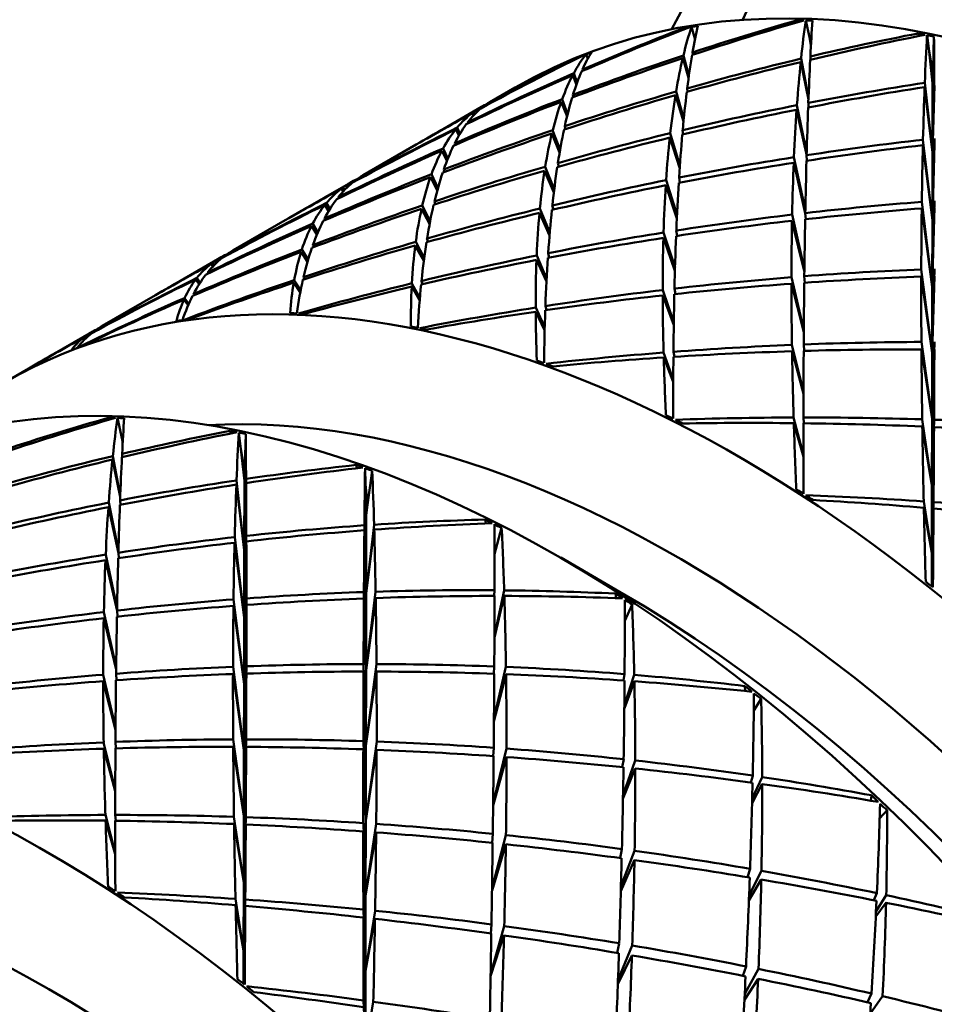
# Model space of a CAD drawing. Header units: inches. Extents: x 0.1 to 33.9, y 0.6 to 21.4.
# Tile 272 of 285: x 29.043 to 29.18, y 16.331 to 16.479. Entities that reach past the tile are written whole.
import ezdxf

# ---------------------------------------------------------------- set-up
doc = ezdxf.new("R2010")
doc.units = ezdxf.units.IN
doc.header["$MEASUREMENT"] = 0
doc.layers.add('Visible (ANSI)', color=7, linetype='Continuous', lineweight=50)

msp = doc.modelspace()

# ---------------------------------------------------------------- linework, layer by layer
at = {"layer": 'Visible (ANSI)'}
for p, q in [((29.15961, 16.47852), (29.15948, 16.47879)), ((29.16126, 16.47622), (29.16073, 16.47875)), ((29.14249, 16.47744), (29.1424, 16.47761)), ((29.14408, 16.47602), (29.14356, 16.47779)), ((29.17777, 16.47642), (29.17762, 16.47681)), ((29.16126, 16.47622), (29.16152, 16.47527)), ((29.1615, 16.475), (29.16126, 16.47622)), ((29.17924, 16.47406), (29.17894, 16.47653)), ((29.17984, 16.47155), (29.17998, 16.47633)), ((29.14374, 16.47361), (29.1437, 16.47395)), ((29.17924, 16.47406), (29.17982, 16.47089)), ((29.17978, 16.46931), (29.17924, 16.47406)), ((29.1267, 16.4732), (29.12665, 16.47326)), ((29.12797, 16.47299), (29.12771, 16.47367)), ((29.14311, 16.47013), (29.14224, 16.47311)), ((29.14234, 16.47349), (29.14316, 16.47047)), ((29.16113, 16.46688), (29.15996, 16.4725)), ((29.16001, 16.47301), (29.16114, 16.46717)), ((29.16144, 16.47286), (29.16141, 16.47334)), ((29.12586, 16.47081), (29.12636, 16.46938)), ((29.12721, 16.47118), (29.12717, 16.47138)), ((29.17982, 16.47089), (29.1795, 16.47174)), ((29.17954, 16.47161), (29.17978, 16.46931)), ((29.17982, 16.47089), (29.17954, 16.47161)), ((29.17978, 16.46963), (29.17954, 16.47161)), ((29.17984, 16.47155), (29.17978, 16.46931)), ((29.17978, 16.46963), (29.17982, 16.47089)), ((29.17978, 16.46931), (29.17982, 16.47089)), ((29.17982, 16.47089), (29.17984, 16.47155)), ((29.17982, 16.47088), (29.17982, 16.47089)), ((29.12626, 16.46909), (29.12571, 16.47054)), ((29.1786, 16.46937), (29.17976, 16.45891)), ((29.17976, 16.45891), (29.18003, 16.46958)), ((29.17978, 16.46931), (29.17976, 16.45891)), ((29.17978, 16.46963), (29.17978, 16.46931)), ((29.11326, 16.46648), (29.11706, 16.46868)), ((29.14124, 16.46807), (29.1424, 16.46399)), ((29.14297, 16.46805), (29.1429, 16.46854)), ((29.17976, 16.45891), (29.17858, 16.46874)), ((29.18004, 16.46896), (29.17976, 16.45891)), ((29.12486, 16.46433), (29.12399, 16.46654)), ((29.12413, 16.46694), (29.12495, 16.46471)), ((29.12582, 16.46724), (29.12575, 16.46756)), ((29.14235, 16.46357), (29.14115, 16.46753)), ((29.16115, 16.46569), (29.16111, 16.46636)), ((29.10383, 16.46103), (29.11201, 16.46576)), ((29.1108, 16.46447), (29.11063, 16.46484)), ((29.11083, 16.46499), (29.11097, 16.46466)), ((29.11209, 16.46563), (29.11208, 16.46568)), ((29.16086, 16.45843), (29.15935, 16.46534)), ((29.1594, 16.46602), (29.16086, 16.45878)), ((29.10995, 16.46328), (29.10991, 16.46342)), ((29.10861, 16.46145), (29.10815, 16.4624)), ((29.10836, 16.46265), (29.10877, 16.46173)), ((29.1227, 16.46226), (29.12382, 16.45934)), ((29.12462, 16.46243), (29.12452, 16.46287)), ((29.14233, 16.46164), (29.14223, 16.46227)), ((29.12374, 16.4589), (29.12258, 16.46175)), ((29.14178, 16.4565), (29.14029, 16.46115)), ((29.14037, 16.46182), (29.14181, 16.45697)), ((29.17833, 16.46084), (29.17975, 16.44875)), ((29.17975, 16.44875), (29.18007, 16.46103)), ((29.09423, 16.45549), (29.1022, 16.4601)), ((29.10681, 16.45765), (29.10605, 16.45918)), ((29.10624, 16.45954), (29.10695, 16.45801)), ((29.10806, 16.46006), (29.10799, 16.4603)), ((29.17975, 16.44875), (29.17831, 16.46002)), ((29.18007, 16.46022), (29.17975, 16.44875)), ((29.15895, 16.45821), (29.16066, 16.45015)), ((29.1609, 16.45769), (29.16085, 16.45851)), ((29.17976, 16.45891), (29.17975, 16.44875)), ((29.10644, 16.456), (29.10633, 16.45635)), ((29.12288, 16.45291), (29.12149, 16.45618)), ((29.12293, 16.45339), (29.12158, 16.45678)), ((29.12362, 16.45679), (29.12349, 16.45733)), ((29.16065, 16.4498), (29.15891, 16.45739)), ((29.09292, 16.45455), (29.0929, 16.4546)), ((29.10536, 16.4532), (29.10433, 16.45519)), ((29.10547, 16.45361), (29.10449, 16.45564)), ((29.14138, 16.44949), (29.13974, 16.45476)), ((29.14181, 16.4544), (29.14169, 16.45515)), ((29.08452, 16.44989), (29.09237, 16.45442)), ((29.09122, 16.45305), (29.09096, 16.45348)), ((29.09123, 16.45368), (29.09145, 16.4533)), ((29.14135, 16.44901), (29.13969, 16.45399)), ((29.09055, 16.45205), (29.09049, 16.4522)), ((29.10494, 16.45157), (29.10509, 16.45114)), ((29.17973, 16.43876), (29.18008, 16.45164)), ((29.08905, 16.45013), (29.08849, 16.45105)), ((29.08924, 16.45044), (29.08872, 16.45133)), ((29.103, 16.45045), (29.10421, 16.44819)), ((29.1043, 16.44862), (29.10311, 16.45095)), ((29.12227, 16.44692), (29.12078, 16.45051)), ((29.12265, 16.45097), (29.12281, 16.45034)), ((29.17973, 16.43876), (29.17814, 16.45052)), ((29.17816, 16.45149), (29.17973, 16.43876)), ((29.18008, 16.45066), (29.17973, 16.43876)), ((29.07472, 16.44423), (29.08253, 16.44874)), ((29.08841, 16.449), (29.08851, 16.44876)), ((29.12072, 16.44985), (29.12223, 16.44644)), ((29.16051, 16.44096), (29.15865, 16.44867)), ((29.16052, 16.4413), (29.15867, 16.44959)), ((29.16071, 16.4489), (29.16065, 16.44982)), ((29.17975, 16.44875), (29.17973, 16.43876)), ((29.08647, 16.44788), (29.08728, 16.4466)), ((29.08743, 16.44694), (29.08665, 16.44823)), ((29.14127, 16.4472), (29.14141, 16.4464)), ((29.10382, 16.44598), (29.10399, 16.44551)), ((29.13933, 16.44608), (29.14106, 16.44116)), ((29.14108, 16.44163), (29.13936, 16.4469)), ((29.08597, 16.44286), (29.08503, 16.44436)), ((29.08667, 16.445), (29.0868, 16.4447)), ((29.10207, 16.44497), (29.10334, 16.44268)), ((29.1034, 16.44309), (29.10214, 16.44549)), ((29.06489, 16.43855), (29.07274, 16.44308)), ((29.07332, 16.4433), (29.07335, 16.44325)), ((29.08491, 16.44398), (29.08587, 16.44252)), ((29.12027, 16.44278), (29.12177, 16.43954)), ((29.1218, 16.43999), (29.1203, 16.44345)), ((29.12203, 16.44379), (29.1222, 16.44315)), ((29.07139, 16.44218), (29.07166, 16.4418)), ((29.07188, 16.44203), (29.07164, 16.44237)), ((29.17971, 16.42884), (29.17808, 16.44136)), ((29.17971, 16.42884), (29.18007, 16.44144)), ((29.06907, 16.43984), (29.06961, 16.43914)), ((29.06976, 16.43939), (29.06926, 16.44008)), ((29.07083, 16.44085), (29.0709, 16.44073)), ((29.08485, 16.43825), (29.08389, 16.43975)), ((29.08527, 16.44021), (29.08542, 16.4399)), ((29.16043, 16.43224), (29.15857, 16.44018)), ((29.1605, 16.44033), (29.16058, 16.43936)), ((29.17971, 16.42884), (29.17807, 16.44028)), ((29.17971, 16.42884), (29.18007, 16.44035)), ((29.08382, 16.43937), (29.08479, 16.43795)), ((29.10153, 16.43877), (29.10272, 16.43673)), ((29.10275, 16.43708), (29.10156, 16.43926)), ((29.10299, 16.43961), (29.10316, 16.43915)), ((29.14089, 16.4334), (29.13923, 16.43826)), ((29.14099, 16.43847), (29.14113, 16.43766)), ((29.15857, 16.43922), (29.16043, 16.43192)), ((29.17973, 16.43876), (29.17971, 16.42884)), ((29.05505, 16.43287), (29.06302, 16.43748)), ((29.06729, 16.43681), (29.06795, 16.43597)), ((29.06805, 16.4362), (29.06741, 16.43706)), ((29.06874, 16.43764), (29.06884, 16.43747)), ((29.13923, 16.43745), (29.14089, 16.43298)), ((29.1215, 16.43263), (29.12015, 16.43562)), ((29.12161, 16.43585), (29.12178, 16.43524)), ((29.12015, 16.43501), (29.12149, 16.43225)), ((29.04525, 16.42721), (29.05343, 16.43194)), ((29.0522, 16.4311), (29.05242, 16.43087)), ((29.05258, 16.43102), (29.05238, 16.43124)), ((29.05366, 16.43194), (29.05368, 16.43191)), ((29.16038, 16.42297), (29.15864, 16.43002)), ((29.16041, 16.43009), (29.16049, 16.42913)), ((29.17969, 16.41893), (29.1781, 16.43047)), ((29.1781, 16.42935), (29.17969, 16.41893)), ((29.18004, 16.43047), (29.17969, 16.41893)), ((29.17969, 16.41893), (29.18004, 16.42935)), ((29.14081, 16.42482), (29.13936, 16.42887)), ((29.13939, 16.42814), (29.14081, 16.42447)), ((29.14084, 16.42898), (29.14098, 16.42824)), ((29.15866, 16.42907), (29.16038, 16.42268)), ((29.17969, 16.41893), (29.17971, 16.42884)), ((29.04019, 16.42429), (29.04399, 16.42649)), ((29.05622, 16.41883), (29.05609, 16.4191)), ((29.05787, 16.41653), (29.05734, 16.41906)), ((29.16038, 16.41344), (29.1589, 16.41912)), ((29.16038, 16.41912), (29.16045, 16.41826)), ((29.15892, 16.41828), (29.16038, 16.41321)), ((29.17967, 16.40893), (29.17822, 16.41884)), ((29.17823, 16.41777), (29.17967, 16.40893)), ((29.17967, 16.40893), (29.17969, 16.41893)), ((29.17999, 16.41878), (29.17967, 16.40893)), ((29.17967, 16.40893), (29.17999, 16.41769)), ((29.05787, 16.41653), (29.05813, 16.41558)), ((29.05811, 16.41531), (29.05787, 16.41653)), ((29.07438, 16.41673), (29.07424, 16.41712)), ((29.07585, 16.41437), (29.07555, 16.41684)), ((29.07645, 16.41186), (29.0766, 16.41664)), ((29.05663, 16.41332), (29.05775, 16.40748)), ((29.05805, 16.41317), (29.05803, 16.41365)), ((29.07585, 16.41437), (29.07643, 16.4112)), ((29.0764, 16.40962), (29.07585, 16.41437)), ((29.05774, 16.40719), (29.05657, 16.41281)), ((29.07643, 16.4112), (29.07612, 16.41205)), ((29.07615, 16.41192), (29.0764, 16.40962)), ((29.07643, 16.4112), (29.07615, 16.41192)), ((29.0764, 16.40994), (29.07615, 16.41192)), ((29.07645, 16.41186), (29.0764, 16.40962)), ((29.07643, 16.4112), (29.07645, 16.41186)), ((29.0933, 16.4115), (29.09316, 16.41199)), ((29.0764, 16.40994), (29.07643, 16.4112)), ((29.0764, 16.40962), (29.07643, 16.4112)), ((29.07644, 16.41119), (29.07643, 16.4112)), ((29.09458, 16.40911), (29.09452, 16.41149)), ((29.09487, 16.40602), (29.0956, 16.41112)), ((29.07638, 16.39922), (29.07519, 16.40905)), ((29.07522, 16.40968), (29.07638, 16.39922)), ((29.07638, 16.39922), (29.07665, 16.40989)), ((29.0764, 16.40962), (29.07638, 16.39922)), ((29.07665, 16.40927), (29.07638, 16.39922)), ((29.0764, 16.40994), (29.0764, 16.40962)), ((29.09458, 16.40911), (29.09487, 16.40602)), ((29.0947, 16.40447), (29.09458, 16.40911)), ((29.17965, 16.39878), (29.17967, 16.40893)), ((29.05601, 16.40633), (29.05747, 16.39909)), ((29.05776, 16.406), (29.05772, 16.40667)), ((29.09487, 16.40602), (29.09464, 16.40682)), ((29.09465, 16.40675), (29.0947, 16.40447)), ((29.09487, 16.40602), (29.09465, 16.40675)), ((29.09471, 16.40484), (29.09465, 16.40675)), ((29.09496, 16.40664), (29.0947, 16.40447)), ((29.0947, 16.40447), (29.09487, 16.40602)), ((29.09471, 16.40484), (29.09487, 16.40602)), ((29.09487, 16.40602), (29.09496, 16.40664)), ((29.09488, 16.40598), (29.09487, 16.40602)), ((29.17965, 16.39878), (29.17844, 16.40652)), ((29.17992, 16.40642), (29.17965, 16.39878)), ((29.05747, 16.39874), (29.05596, 16.40565)), ((29.0947, 16.40447), (29.09469, 16.39268)), ((29.09471, 16.40484), (29.0947, 16.40447)), ((29.17846, 16.40558), (29.17965, 16.39878)), ((29.17965, 16.39878), (29.17991, 16.40546)), ((29.09443, 16.40292), (29.09469, 16.39268)), ((29.09469, 16.39268), (29.09588, 16.40302)), ((29.11268, 16.40321), (29.11256, 16.4038)), ((29.07636, 16.38906), (29.07668, 16.40134)), ((29.09469, 16.39268), (29.09442, 16.40218)), ((29.0959, 16.40229), (29.09469, 16.39268)), ((29.11396, 16.3986), (29.11504, 16.40255)), ((29.07636, 16.38906), (29.07493, 16.40033)), ((29.07495, 16.40115), (29.07636, 16.38906)), ((29.07668, 16.40053), (29.07636, 16.38906)), ((29.05556, 16.39852), (29.05727, 16.39046)), ((29.05752, 16.398), (29.05747, 16.39881)), ((29.07638, 16.39922), (29.07636, 16.38906)), ((29.17965, 16.39378), (29.17965, 16.39878)), ((29.05727, 16.39011), (29.05553, 16.3977)), ((29.13275, 16.39296), (29.12391, 16.39807)), ((29.09435, 16.3929), (29.09467, 16.38116)), ((29.09467, 16.38116), (29.09611, 16.39296)), ((29.09469, 16.39268), (29.09467, 16.38116)), ((29.11396, 16.39317), (29.1139, 16.39232)), ((29.11395, 16.38637), (29.11542, 16.39316)), ((29.13222, 16.392), (29.13214, 16.39267)), ((29.07477, 16.3918), (29.07634, 16.37907)), ((29.07634, 16.37907), (29.0767, 16.39195)), ((29.0767, 16.39097), (29.07634, 16.37907)), ((29.09467, 16.38116), (29.09435, 16.39195)), ((29.09612, 16.39201), (29.09467, 16.38116)), ((29.11544, 16.39232), (29.11395, 16.38607)), ((29.13353, 16.38856), (29.13462, 16.39106)), ((29.05713, 16.38161), (29.05528, 16.3899)), ((29.05733, 16.38921), (29.05726, 16.39013)), ((29.07634, 16.37907), (29.07476, 16.39083)), ((29.05713, 16.38127), (29.05526, 16.38897)), ((29.07636, 16.38906), (29.07634, 16.37907)), ((29.0943, 16.38209), (29.09465, 16.36983)), ((29.09465, 16.36983), (29.09624, 16.38209)), ((29.05712, 16.38064), (29.05719, 16.37967)), ((29.07632, 16.36915), (29.07469, 16.38167)), ((29.07632, 16.36915), (29.07469, 16.38059)), ((29.07632, 16.36915), (29.07669, 16.38175)), ((29.07632, 16.36915), (29.07669, 16.38066)), ((29.09465, 16.36983), (29.0943, 16.38097)), ((29.09467, 16.38116), (29.09465, 16.36983)), ((29.09624, 16.38097), (29.09465, 16.36983)), ((29.11393, 16.38173), (29.11385, 16.38064)), ((29.11388, 16.37382), (29.11568, 16.38166)), ((29.1157, 16.38058), (29.11388, 16.37347)), ((29.13351, 16.38058), (29.13334, 16.37963)), ((29.05704, 16.37255), (29.05518, 16.38049)), ((29.05518, 16.37953), (29.05704, 16.37223)), ((29.07634, 16.37907), (29.07632, 16.36915)), ((29.13347, 16.37598), (29.13496, 16.38046)), ((29.13498, 16.37952), (29.13347, 16.37545)), ((29.1516, 16.37805), (29.15158, 16.37879)), ((29.15292, 16.37514), (29.15402, 16.37685)), ((29.057, 16.36328), (29.05525, 16.37033)), ((29.05703, 16.3704), (29.0571, 16.36944)), ((29.0763, 16.35924), (29.07471, 16.37078)), ((29.07666, 16.37078), (29.0763, 16.35924)), ((29.09463, 16.35858), (29.09427, 16.37051)), ((29.09463, 16.35858), (29.09627, 16.37045)), ((29.05527, 16.36938), (29.057, 16.36299)), ((29.07472, 16.36966), (29.0763, 16.35924)), ((29.0763, 16.35924), (29.07665, 16.36966)), ((29.0763, 16.35924), (29.07632, 16.36915)), ((29.09463, 16.35858), (29.09427, 16.36929)), ((29.09465, 16.36983), (29.09463, 16.35858)), ((29.09463, 16.35858), (29.09626, 16.36922)), ((29.11385, 16.36952), (29.11375, 16.36827)), ((29.11376, 16.3612), (29.11577, 16.36939)), ((29.11577, 16.36813), (29.11376, 16.36083)), ((29.13337, 16.3678), (29.13315, 16.36661)), ((29.13328, 16.36246), (29.13511, 16.36761)), ((29.13511, 16.36641), (29.13326, 16.36183)), ((29.15276, 16.36533), (29.15246, 16.36432)), ((29.15268, 16.36189), (29.15419, 16.36512)), ((29.15419, 16.36408), (29.15266, 16.36121)), ((29.17051, 16.36157), (29.17058, 16.36237)), ((29.17183, 16.35894), (29.17294, 16.36013)), ((29.05699, 16.35375), (29.05551, 16.35943)), ((29.05554, 16.35859), (29.05699, 16.35352)), ((29.05699, 16.35943), (29.05706, 16.35857)), ((29.07629, 16.34924), (29.07483, 16.35915)), ((29.07629, 16.34924), (29.0763, 16.35924)), ((29.07661, 16.35909), (29.07629, 16.34924)), ((29.09461, 16.34734), (29.09463, 16.35858)), ((29.07485, 16.35808), (29.07629, 16.34924)), ((29.07629, 16.34924), (29.0766, 16.358)), ((29.09461, 16.34734), (29.09426, 16.35821)), ((29.09426, 16.35696), (29.09461, 16.34734)), ((29.0962, 16.35808), (29.09461, 16.34734)), ((29.09461, 16.34734), (29.09618, 16.35682)), ((29.1136, 16.35525), (29.11371, 16.3566)), ((29.1136, 16.34848), (29.11569, 16.3564)), ((29.11359, 16.3481), (29.11567, 16.35503)), ((29.1331, 16.35431), (29.13283, 16.35296)), ((29.13296, 16.34871), (29.13501, 16.35405)), ((29.13498, 16.35267), (29.13294, 16.34801)), ((29.15236, 16.35134), (29.15196, 16.35008)), ((29.15221, 16.34739), (29.15407, 16.35104)), ((29.15404, 16.34973), (29.15218, 16.34656)), ((29.07627, 16.33909), (29.07629, 16.34924)), ((29.07627, 16.33909), (29.07506, 16.34683)), ((29.07653, 16.34673), (29.07627, 16.33909)), ((29.09459, 16.336), (29.09461, 16.34734)), ((29.1714, 16.34768), (29.17094, 16.34663)), ((29.17128, 16.34499), (29.17281, 16.34739)), ((29.07508, 16.34589), (29.07627, 16.33909)), ((29.07627, 16.33909), (29.07652, 16.34577)), ((29.09459, 16.336), (29.09427, 16.34522)), ((29.17278, 16.34626), (29.17124, 16.34418)), ((29.09427, 16.34403), (29.09459, 16.336)), ((29.09603, 16.34505), (29.09459, 16.336)), ((29.09459, 16.336), (29.09601, 16.34384)), ((29.11339, 16.34164), (29.11351, 16.343)), ((29.11543, 16.34274), (29.11339, 16.3356)), ((29.11338, 16.33524), (29.11539, 16.34136)), ((29.13239, 16.33872), (29.1327, 16.34015)), ((29.13252, 16.33472), (29.13465, 16.33983)), ((29.07626, 16.33409), (29.07627, 16.33909)), ((29.13249, 16.334), (29.1346, 16.33834)), ((29.15176, 16.33669), (29.15127, 16.33527)), ((29.15156, 16.33259), (29.15363, 16.33631)), ((29.09458, 16.32448), (29.09459, 16.336)), ((29.15356, 16.33482), (29.15151, 16.33167)), ((29.1706, 16.3326), (29.16999, 16.33131)), ((29.17041, 16.32955), (29.17227, 16.33221)), ((29.09458, 16.32448), (29.0943, 16.33159)), ((29.09576, 16.33139), (29.09458, 16.32448))]:
    msp.add_line(p, q, dxfattribs=at)
for centre, major_axis, ratio, start_param, end_param in [((28.95521, 16.67158), (-0.18701, 0.32391), 0.57735, 3.839162, 8.610227), ((28.95521, 16.67158), (-0.18209, 0.31538), 0.57735, 3.814203, 8.63604), ((28.96565, 16.67761), (-0.1378, 0.23867), 0.57735, 3.470264, 8.081016), ((28.96565, 16.67761), (0.14272, -0.24719), 0.57735, 0.381036, 0.949586), ((29.2273, 16.27774), (-0.11024, 0.19093), 0.57735, 3.141593, 6.283185), ((29.20328, 16.26387), (0.28885, 0.10925), 0.704678, 1.454135, 1.511193), ((29.17445, 16.24723), (0.26632, 0.15508), 0.715389, 1.227976, 1.282855), ((29.2164, 16.27145), (-0.09373, 0.20015), 0.579893, 5.988383, 5.995307), ((29.20328, 16.26387), (0.03396, -0.23466), 0.123938, 3.537638, 3.594696), ((29.2164, 16.27145), (0.09582, -0.19899), 0.607292, 2.833561, 2.840486), ((29.17445, 16.24723), (-0.00964, 0.24896), 0.04117, 0.375215, 0.430094), ((29.20328, 16.26387), (0.27539, 0.13851), 0.714069, 1.432479, 1.489537), ((29.17445, 16.24723), (0.2485, 0.18278), 0.710464, 1.203795, 1.258674), ((29.20328, 16.26387), (0.05124, -0.22464), 0.171042, 3.415267, 3.472325), ((29.2164, 16.27145), (-0.09387, 0.20008), 0.572774, 6.113025, 6.119949), ((29.2164, 16.27145), (0.09489, -0.1995), 0.600832, 2.961635, 2.96856), ((29.17445, 16.24723), (-0.02478, 0.24004), 0.094734, 0.270226, 0.325106), ((29.17445, 16.24723), (0.28161, 0.12583), 0.711093, 1.252386, 1.307265), ((29.2164, 16.27145), (-0.09385, 0.20008), 0.587017, 5.862963, 5.869888), ((29.20328, 16.26387), (0.29889, 0.08134), 0.687202, 1.467062, 1.52412), ((29.20328, 16.26387), (0.01811, -0.24397), 0.071884, 3.648527, 3.705585), ((29.2164, 16.27145), (0.09702, -0.19834), 0.613302, 2.704554, 2.711478), ((29.17445, 16.24723), (0.00445, 0.25714), 0.013437, 5.757186, 5.812065), ((29.17445, 16.24723), (-0.04123, 0.23043), 0.145057, 0.154535, 0.209414), ((29.2164, 16.27145), (-0.09423, 0.19986), 0.594035, 6.230378, 6.237302), ((29.20328, 16.26387), (0.25888, 0.16733), 0.714387, 1.407348, 1.464406), ((29.17445, 16.24723), (0.22946, 0.20735), 0.696863, 1.186, 1.240879), ((29.20328, 16.26387), (0.28885, 0.10925), 0.704678, 1.515939, 1.573093), ((29.17445, 16.24723), (0.26632, 0.15508), 0.715389, 1.287601, 1.345687), ((29.20328, 16.26387), (0.07003, -0.2139), 0.209397, 3.280858, 3.337916), ((29.2164, 16.27145), (-0.09426, 0.19988), 0.565767, 6.23696, 6.243884), ((29.20328, 16.26387), (0.05124, -0.22464), 0.171042, 3.47707, 3.534224), ((29.20328, 16.26387), (0.29889, 0.08134), 0.687202, 1.528866, 1.58602), ((29.17445, 16.24723), (-0.02478, 0.24004), 0.094734, 0.329851, 0.387937), ((29.17445, 16.24723), (0.28161, 0.12583), 0.711093, 1.312011, 1.370097), ((29.20328, 16.26387), (0.03396, -0.23466), 0.123938, 3.599442, 3.656596), ((29.17445, 16.24723), (-0.00964, 0.24896), 0.04117, 0.43484, 0.492926), ((29.17445, 16.24723), (0.2485, 0.18278), 0.710464, 1.26342, 1.321506), ((29.17445, 16.24723), (-0.04123, 0.23043), 0.145057, 0.21416, 0.272246), ((29.20328, 16.26387), (0.27539, 0.13851), 0.714069, 1.494282, 1.551436), ((29.20328, 16.26387), (0.07003, -0.2139), 0.209397, 3.342662, 3.399816), ((29.17445, 16.24723), (0.2936, 0.09697), 0.698052, 1.330404, 1.38849), ((29.17445, 16.24723), (0.28161, 0.12583), 0.711093, 1.375775, 1.432929), ((29.17445, 16.24723), (-0.02478, 0.24004), 0.094734, 0.393615, 0.450769), ((29.20328, 16.26387), (0.30578, 0.05589), 0.663148, 1.530448, 1.587602), ((29.20328, 16.26387), (0.01811, -0.24397), 0.071884, 3.710331, 3.767485), ((29.20328, 16.26387), (0.28885, 0.10925), 0.704678, 1.57877, 1.635373), ((29.17445, 16.24723), (0.26632, 0.15508), 0.715389, 1.351365, 1.408519), ((29.17445, 16.24723), (-0.05916, 0.2201), 0.188906, 0.050414, 0.08183), ((29.20328, 16.26387), (0.07003, -0.2139), 0.209397, 3.405494, 3.462096), ((29.20328, 16.26387), (0.29889, 0.08134), 0.687202, 1.591698, 1.6483), ((29.17445, 16.24723), (-0.04123, 0.23043), 0.145057, 0.277924, 0.335078), ((29.20328, 16.26387), (0.05124, -0.22464), 0.171042, 3.539902, 3.596504), ((29.20328, 16.26387), (0.25888, 0.16733), 0.714387, 1.469151, 1.500567), ((29.17445, 16.24723), (0.22946, 0.20735), 0.696863, 1.245625, 1.275362), ((29.20328, 16.26387), (0.09013, -0.20247), 0.234646, 3.19768, 3.254834), ((29.17445, 16.24723), (-0.05916, 0.2201), 0.188906, 0.086575, 0.144661), ((29.20328, 16.26387), (0.09013, -0.20247), 0.234646, 3.151301, 3.192934), ((29.20328, 16.26387), (0.30578, 0.05589), 0.663148, 1.59328, 1.649882), ((29.17445, 16.24723), (0.2936, 0.09697), 0.698052, 1.394168, 1.451322), ((29.20328, 16.26387), (0.03396, -0.23466), 0.123938, 3.662274, 3.718876), ((29.17445, 16.24723), (-0.00964, 0.24896), 0.04117, 0.498604, 0.555758), ((29.20328, 16.26387), (0.27539, 0.13851), 0.714069, 1.557114, 1.613716), ((29.17445, 16.24723), (0.2485, 0.18278), 0.710464, 1.327184, 1.384337), ((29.20328, 16.26387), (0.09013, -0.20247), 0.234646, 3.260512, 3.317114), ((29.17445, 16.24723), (0.28161, 0.12583), 0.711093, 1.439158, 1.495761), ((29.17445, 16.24723), (-0.05916, 0.2201), 0.188906, 0.150339, 0.207493), ((29.17445, 16.24723), (-0.04123, 0.23043), 0.145057, 0.341308, 0.39791), ((29.20328, 16.26387), (0.29889, 0.08134), 0.687202, 1.654529, 1.710949), ((29.20328, 16.26387), (0.07003, -0.2139), 0.209397, 3.468326, 3.524745), ((29.20328, 16.26387), (0.30578, 0.05589), 0.663148, 1.656112, 1.712532), ((29.17445, 16.24723), (0.2936, 0.09697), 0.698052, 1.457552, 1.514154), ((29.20328, 16.26387), (0.05124, -0.22464), 0.171042, 3.602734, 3.659154), ((29.17445, 16.24723), (-0.02478, 0.24004), 0.094734, 0.456999, 0.513601), ((29.17445, 16.24723), (0.30222, 0.07003), 0.677543, 1.402365, 1.459519), ((29.20328, 16.26387), (0.28885, 0.10925), 0.704678, 1.641602, 1.698022), ((29.17445, 16.24723), (0.26632, 0.15508), 0.715389, 1.414749, 1.471351), ((29.20328, 16.26387), (0.09013, -0.20247), 0.234646, 3.323344, 3.379763), ((29.17445, 16.24723), (-0.05916, 0.2201), 0.188906, 0.213723, 0.270325), ((29.20328, 16.26387), (0.31002, 0.03328), 0.634057, 1.583272, 1.639874), ((29.20328, 16.26387), (0.01811, -0.24397), 0.071884, 3.773163, 3.829765), ((29.17445, 16.24723), (0.30222, 0.07003), 0.677543, 1.465749, 1.522351), ((29.17445, 16.24723), (-0.00964, 0.24896), 0.04117, 0.561988, 0.61859), ((29.20328, 16.26387), (0.30578, 0.05589), 0.663148, 1.718944, 1.775546), ((29.17445, 16.24723), (0.2936, 0.09697), 0.698052, 1.520566, 1.576986), ((29.20328, 16.26387), (0.07003, -0.2139), 0.209397, 3.531157, 3.587759), ((29.17445, 16.24723), (-0.04123, 0.23043), 0.145057, 0.404322, 0.460742), ((29.20328, 16.26387), (0.31002, 0.03328), 0.634057, 1.646103, 1.702523), ((29.20328, 16.26387), (0.03396, -0.23466), 0.123938, 3.725106, 3.781525), ((29.20328, 16.26387), (0.29889, 0.08134), 0.687202, 1.717361, 1.773963), ((29.17445, 16.24723), (0.28161, 0.12583), 0.711093, 1.502173, 1.558592), ((29.20328, 16.26387), (0.11096, -0.19052), 0.243118, 3.120032, 3.165862), ((29.17445, 16.24723), (-0.07856, 0.20905), 0.22214, 0.036772, 0.068188), ((29.20328, 16.26387), (0.09013, -0.20247), 0.234646, 3.386175, 3.442777), ((29.17445, 16.24723), (-0.05916, 0.2201), 0.188906, 0.276738, 0.333157), ((29.17445, 16.24723), (0.30222, 0.07003), 0.677543, 1.528764, 1.585183), ((29.20328, 16.26387), (0.27539, 0.13851), 0.714069, 1.619946, 1.651362), ((29.17445, 16.24723), (0.2485, 0.18278), 0.710464, 1.390567, 1.419483), ((29.20328, 16.26387), (0.11096, -0.19052), 0.243118, 3.172092, 3.228511), ((29.17445, 16.24723), (-0.07856, 0.20905), 0.22214, 0.074418, 0.13102), ((29.20328, 16.26387), (0.31002, 0.03328), 0.634057, 1.708935, 1.765537), ((29.20328, 16.26387), (0.05124, -0.22464), 0.171042, 3.665566, 3.722168), ((29.17445, 16.24723), (-0.02478, 0.24004), 0.094734, 0.520014, 0.576433), ((29.17445, 16.24723), (-0.07856, 0.20905), 0.22214, 0.137432, 0.193852), ((29.20328, 16.26387), (0.28885, 0.10925), 0.704678, 1.704434, 1.761036), ((29.17445, 16.24723), (0.26632, 0.15508), 0.715389, 1.477763, 1.534183), ((29.20328, 16.26387), (0.30578, 0.05589), 0.663148, 1.781776, 1.83893), ((29.20328, 16.26387), (0.11096, -0.19052), 0.243118, 3.234924, 3.291526), ((29.17445, 16.24723), (0.2936, 0.09697), 0.698052, 1.583216, 1.639818), ((29.20328, 16.26387), (0.09013, -0.20247), 0.234646, 3.449007, 3.506161), ((29.17445, 16.24723), (-0.05916, 0.2201), 0.188906, 0.339387, 0.395989), ((29.17445, 16.24723), (0.30222, 0.07003), 0.677543, 1.591413, 1.648015), ((29.17445, 16.24723), (-0.04123, 0.23043), 0.145057, 0.466971, 0.523573), ((29.20328, 16.26387), (0.31214, 0.01339), 0.601213, 1.625594, 1.682013), ((29.17445, 16.24723), (0.3079, 0.04579), 0.651139, 1.462261, 1.518863), ((29.20328, 16.26387), (0.01811, -0.24397), 0.071884, 3.835995, 3.892414), ((29.17445, 16.24723), (-0.07856, 0.20905), 0.22214, 0.200081, 0.256684), ((29.20328, 16.26387), (0.31002, 0.03328), 0.634057, 1.771767, 1.828921), ((29.20328, 16.26387), (0.07003, -0.2139), 0.209397, 3.593989, 3.651143), ((29.20328, 16.26387), (0.31214, 0.01339), 0.601213, 1.688426, 1.745028), ((29.17445, 16.24723), (0.3079, 0.04579), 0.651139, 1.525275, 1.581695), ((29.20328, 16.26387), (0.03396, -0.23466), 0.123938, 3.787937, 3.844539), ((29.17445, 16.24723), (-0.00964, 0.24896), 0.04117, 0.625002, 0.681422), ((29.15043, 16.23336), (-0.11024, 0.19093), 0.57735, 3.02103, 6.403748), ((29.20328, 16.26387), (0.29889, 0.08134), 0.687202, 1.780193, 1.837347), ((29.17445, 16.24723), (0.28161, 0.12583), 0.711093, 1.564822, 1.621424), ((29.20328, 16.26387), (0.11096, -0.19052), 0.243118, 3.297756, 3.35491), ((29.20328, 16.26387), (0.31214, 0.01339), 0.601213, 1.751258, 1.808412), ((29.17445, 16.24723), (0.3079, 0.04579), 0.651139, 1.587925, 1.644527), ((29.20328, 16.26387), (0.05124, -0.22464), 0.171042, 3.728398, 3.785552), ((29.17445, 16.24723), (-0.02478, 0.24004), 0.094734, 0.582663, 0.639265), ((29.12391, 16.21805), (-0.11024, 0.19093), 0.57735, 3.141593, 6.283185), ((29.17445, 16.24723), (0.2936, 0.09697), 0.698052, 1.645496, 1.70265), ((29.17445, 16.24723), (-0.09907, 0.19736), 0.240506, 0.014057, 0.045472), ((29.20328, 16.26387), (0.31002, 0.03328), 0.634057, 1.834599, 1.892685), ((29.17445, 16.24723), (0.30222, 0.07003), 0.677543, 1.653693, 1.710847), ((29.17445, 16.24723), (-0.07856, 0.20905), 0.22214, 0.262361, 0.319515), ((29.20328, 16.26387), (0.09013, -0.20247), 0.234646, 3.511839, 3.569925), ((29.17445, 16.24723), (-0.05916, 0.2201), 0.188906, 0.401667, 0.458821), ((29.20328, 16.26387), (0.30578, 0.05589), 0.663148, 1.844608, 1.902694), ((29.17445, 16.24723), (-0.09907, 0.19736), 0.240506, 0.051702, 0.108304), ((29.20328, 16.26387), (0.13168, -0.17847), 0.233413, 3.093634, 3.140513), ((29.20328, 16.26387), (0.11096, -0.19052), 0.243118, 3.360588, 3.418674), ((29.20328, 16.26387), (0.31214, 0.01339), 0.601213, 1.814089, 1.872175), ((29.17445, 16.24723), (0.3079, 0.04579), 0.651139, 1.650205, 1.707358), ((29.20328, 16.26387), (0.07003, -0.2139), 0.209397, 3.656821, 3.714907), ((29.17445, 16.24723), (-0.04123, 0.23043), 0.145057, 0.529251, 0.586405), ((29.20328, 16.26387), (0.28885, 0.10925), 0.704678, 1.767266, 1.798682), ((29.17445, 16.24723), (0.26632, 0.15508), 0.715389, 1.540413, 1.569108), ((29.20328, 16.26387), (0.13168, -0.17847), 0.233413, 3.146742, 3.203896), ((29.17445, 16.24723), (0.31117, 0.02439), 0.620292, 1.510563, 1.566982), ((29.20328, 16.26387), (0.29889, 0.08134), 0.687202, 1.843025, 1.901111), ((29.17445, 16.24723), (0.28161, 0.12583), 0.711093, 1.627102, 1.684256), ((29.17445, 16.24723), (0.30222, 0.07003), 0.677543, 1.715593, 1.77265), ((29.20328, 16.26387), (0.13168, -0.17847), 0.233413, 3.209574, 3.26766), ((29.17445, 16.24723), (-0.09907, 0.19736), 0.240506, 0.113982, 0.171136), ((29.17445, 16.24723), (-0.07856, 0.20905), 0.22214, 0.324261, 0.381319), ((29.17445, 16.24723), (0.31117, 0.02439), 0.620292, 1.573212, 1.629814), ((29.20328, 16.26387), (0.3125, -0.0041), 0.565561, 1.658953, 1.715555), ((29.20328, 16.26387), (0.01811, -0.24397), 0.071884, 3.898826, 3.955429), ((29.20328, 16.26387), (0.31002, 0.03328), 0.634057, 1.897431, 1.95231), ((29.20328, 16.26387), (0.11096, -0.19052), 0.243118, 3.423419, 3.478299), ((29.17445, 16.24723), (0.3079, 0.04579), 0.651139, 1.712104, 1.769162), ((29.20328, 16.26387), (0.31214, 0.01339), 0.601213, 1.876921, 1.9318), ((29.20328, 16.26387), (0.09013, -0.20247), 0.234646, 3.574671, 3.62955), ((29.17445, 16.24723), (-0.05916, 0.2201), 0.188906, 0.463567, 0.520625), ((29.17445, 16.24723), (0.31117, 0.02439), 0.620292, 1.635492, 1.692646), ((29.20328, 16.26387), (0.3125, -0.0041), 0.565561, 1.721785, 1.778939), ((29.20328, 16.26387), (0.03396, -0.23466), 0.123938, 3.850769, 3.907923), ((29.17445, 16.24723), (-0.00964, 0.24896), 0.04117, 0.687652, 0.744254), ((29.17445, 16.24723), (0.2936, 0.09697), 0.698052, 1.707395, 1.764453), ((29.20328, 16.26387), (0.30578, 0.05589), 0.663148, 1.90744, 1.962319), ((29.20328, 16.26387), (0.13168, -0.17847), 0.233413, 3.272406, 3.327285), ((29.17445, 16.24723), (-0.09907, 0.19736), 0.240506, 0.175882, 0.23294), ((29.20328, 16.26387), (0.3125, -0.0041), 0.565561, 1.784617, 1.842703), ((29.20328, 16.26387), (0.05124, -0.22464), 0.171042, 3.79123, 3.849316), ((29.17445, 16.24723), (-0.02478, 0.24004), 0.094734, 0.644943, 0.702097), ((29.17445, 16.24723), (0.31117, 0.02439), 0.620292, 1.697392, 1.75445), ((29.16133, 16.23965), (0.12407, -0.18274), 0.54939, 2.873654, 2.880579), ((29.16133, 16.23965), (0.12618, -0.18143), 0.56925, 2.749103, 2.756028), ((29.16133, 16.23965), (0.12297, -0.18341), 0.543536, 2.751603, 2.758528), ((29.20328, 16.26387), (0.3125, -0.0041), 0.565561, 1.847448, 1.902328), ((29.20328, 16.26387), (0.07003, -0.2139), 0.209397, 3.719653, 3.774532), ((29.17445, 16.24723), (-0.04123, 0.23043), 0.145057, 0.591151, 0.648209), ((29.20328, 16.26387), (0.15156, -0.16682), 0.207128, 3.078167, 3.123301), ((29.17445, 16.24723), (-0.11995, 0.1853), 0.241136, 6.270901, 6.302317), ((29.16133, 16.23965), (0.12644, -0.18127), 0.576326, 2.873383, 2.880307), ((29.16133, 16.23965), (0.1257, -0.18174), 0.562337, 2.625493, 2.632418), ((29.16133, 16.23965), (0.1217, -0.18418), 0.538201, 2.629929, 2.636854), ((29.20328, 16.26387), (0.29889, 0.08134), 0.687202, 1.905857, 1.937273), ((29.17445, 16.24723), (0.28161, 0.12583), 0.711093, 1.689002, 1.718068), ((29.20328, 16.26387), (0.15156, -0.16682), 0.207128, 3.128047, 3.182926), ((29.17445, 16.24723), (-0.11995, 0.1853), 0.241136, 0.023877, 0.080935), ((29.16133, 16.23965), (0.12644, -0.18126), 0.583462, 2.998405, 3.00533), ((29.16133, 16.23965), (0.12499, -0.18218), 0.555686, 2.996152, 3.003076), ((29.17445, 16.24723), (0.31249, 0.00558), 0.58614, 1.610925, 1.668079), ((29.17445, 16.24723), (0.31249, 0.00558), 0.58614, 1.548645, 1.605247), ((29.20328, 16.26387), (0.31137, -0.01956), 0.527741, 1.684839, 1.741993), ((29.20328, 16.26387), (0.01811, -0.24397), 0.071884, 3.961658, 4.018812), ((29.17445, 16.24723), (0.00445, 0.25714), 0.013437, 5.443027, 5.499629), ((29.17445, 16.24723), (0.31249, 0.00558), 0.58614, 1.672824, 1.729882), ((29.20328, 16.26387), (0.31137, -0.01956), 0.527741, 1.810503, 1.865382), ((29.20328, 16.26387), (0.05124, -0.22464), 0.171042, 3.854062, 3.908941), ((29.17445, 16.24723), (-0.02478, 0.24004), 0.094734, 0.706843, 0.763901), ((29.20328, 16.26387), (0.31137, -0.01956), 0.527741, 1.747671, 1.805757), ((29.20328, 16.26387), (0.03396, -0.23466), 0.123938, 3.913601, 3.971687), ((29.17445, 16.24723), (-0.00964, 0.24896), 0.04117, 0.749932, 0.807086), ((29.16133, 16.23965), (0.12499, -0.18218), 0.555686, 2.502478, 2.509402), ((29.16133, 16.23965), (0.12027, -0.18504), 0.533459, 2.508568, 2.515493), ((29.14159, 16.22826), (-0.10399, 0.18011), 0.57735, 3.424531, 6.000247), ((29.09989, 16.20418), (0.28885, 0.10925), 0.704678, 1.454135, 1.511193), ((29.07106, 16.18754), (0.26632, 0.15508), 0.715389, 1.227976, 1.282855), ((29.11301, 16.21176), (-0.09373, 0.20015), 0.579893, 5.988383, 5.995307), ((29.09989, 16.20418), (0.03396, -0.23466), 0.123938, 3.537638, 3.594696), ((29.11301, 16.21176), (0.09582, -0.19899), 0.607292, 2.833561, 2.840486), ((29.07106, 16.18754), (-0.00964, 0.24896), 0.04117, 0.375215, 0.430094), ((29.16133, 16.23965), (0.12407, -0.18274), 0.54939, 2.37998, 2.386905), ((29.17445, 16.24723), (0.31218, -0.01099), 0.549491, 1.639959, 1.697017), ((29.17445, 16.24723), (0.31218, -0.01099), 0.549491, 1.578059, 1.635213), ((29.16133, 16.23965), (0.11872, -0.18597), 0.52937, 2.387462, 2.394387), ((29.20328, 16.26387), (0.30891, -0.03335), 0.488152, 1.767335, 1.822214), ((29.20328, 16.26387), (0.03396, -0.23466), 0.123938, 3.976433, 4.031312), ((29.20328, 16.26387), (0.30891, -0.03335), 0.488152, 1.704503, 1.762589), ((29.17445, 16.24723), (-0.00964, 0.24896), 0.04117, 0.811831, 0.868889), ((29.20328, 16.26387), (0.01811, -0.24397), 0.071884, 4.02449, 4.082576), ((29.17445, 16.24723), (0.00445, 0.25714), 0.013437, 5.380195, 5.437349), ((29.17445, 16.24723), (0.31218, -0.01099), 0.549491, 1.515779, 1.572381), ((29.20328, 16.26387), (0.30891, -0.03335), 0.488152, 1.641671, 1.698825), ((29.09989, 16.20418), (0.29889, 0.08134), 0.687202, 1.467062, 1.52412), ((29.07106, 16.18754), (0.28161, 0.12583), 0.711093, 1.252386, 1.307265), ((29.11301, 16.21176), (-0.09385, 0.20008), 0.587017, 5.862963, 5.869888), ((29.09989, 16.20418), (0.01811, -0.24397), 0.071884, 3.648527, 3.705585), ((29.11301, 16.21176), (0.09702, -0.19834), 0.613302, 2.704554, 2.711478), ((29.07106, 16.18754), (0.00445, 0.25714), 0.013437, 5.757186, 5.812065), ((29.07106, 16.18754), (0.28161, 0.12583), 0.711093, 1.312011, 1.370097), ((29.07106, 16.18754), (-0.00964, 0.24896), 0.04117, 0.43484, 0.492926), ((29.09989, 16.20418), (0.29889, 0.08134), 0.687202, 1.528866, 1.58602), ((29.09989, 16.20418), (0.03396, -0.23466), 0.123938, 3.599442, 3.656596), ((29.07106, 16.18754), (0.2936, 0.09697), 0.698052, 1.270779, 1.325658), ((29.09989, 16.20418), (0.30578, 0.05589), 0.663148, 1.468645, 1.525703), ((29.11301, 16.21176), (-0.09423, 0.19986), 0.594035, 5.736704, 5.743628), ((29.09989, 16.20418), (0.00345, -0.25258), 0.017655, 3.749398, 3.806456), ((29.11301, 16.21176), (0.09847, -0.19755), 0.618746, 2.574629, 2.581553), ((29.07106, 16.18754), (0.01773, 0.26455), 0.067729, 5.668819, 5.723698), ((29.09989, 16.20418), (0.30578, 0.05589), 0.663148, 1.530448, 1.587602), ((29.07106, 16.18754), (0.2936, 0.09697), 0.698052, 1.330404, 1.38849), ((29.09989, 16.20418), (0.01811, -0.24397), 0.071884, 3.710331, 3.767485), ((29.07106, 16.18754), (0.00445, 0.25714), 0.013437, 5.694354, 5.75244), ((29.16133, 16.23965), (0.12297, -0.18341), 0.543536, 2.257929, 2.264854), ((29.16133, 16.23965), (0.11706, -0.18695), 0.52599, 2.266557, 2.273481), ((29.17445, 16.24723), (0.31046, -0.0257), 0.510871, 1.600193, 1.657251), ((29.07106, 16.18754), (0.2936, 0.09697), 0.698052, 1.394168, 1.451322), ((29.07106, 16.18754), (-0.00964, 0.24896), 0.04117, 0.498604, 0.555758), ((29.20328, 16.26387), (0.30524, -0.04575), 0.447019, 1.718909, 1.773788), ((29.17445, 16.24723), (0.31046, -0.0257), 0.510871, 1.538294, 1.595447), ((29.09989, 16.20418), (0.30578, 0.05589), 0.663148, 1.59328, 1.649882), ((29.09989, 16.20418), (0.03396, -0.23466), 0.123938, 3.662274, 3.718876), ((29.20328, 16.26387), (0.01811, -0.24397), 0.071884, 4.087322, 4.142201), ((29.17445, 16.24723), (0.00445, 0.25714), 0.013437, 5.318391, 5.375449), ((29.20328, 16.26387), (0.30524, -0.04575), 0.447019, 1.656077, 1.714163), ((29.07106, 16.18754), (0.30222, 0.07003), 0.677543, 1.338601, 1.396687), ((29.07106, 16.18754), (0.30222, 0.07003), 0.677543, 1.278976, 1.333856), ((29.09989, 16.20418), (0.31002, 0.03328), 0.634057, 1.458636, 1.515694), ((29.11301, 16.21176), (0.09489, -0.1995), 0.600832, 2.467961, 2.474886), ((29.09989, 16.20418), (-0.01027, -0.26044), 0.036942, 2.384251, 2.441309), ((29.11301, 16.21176), (0.10015, -0.19662), 0.623521, 2.443835, 2.45076), ((29.09989, 16.20418), (0.31002, 0.03328), 0.634057, 1.52044, 1.577594), ((29.09989, 16.20418), (0.00345, -0.25258), 0.017655, 3.811201, 3.868355), ((29.07106, 16.18754), (0.01773, 0.26455), 0.067729, 5.605987, 5.664073), ((29.07106, 16.18754), (0.0304, 0.27113), 0.120939, 5.586709, 5.641588), ((29.09989, 16.20418), (0.31002, 0.03328), 0.634057, 1.583272, 1.639874), ((29.07106, 16.18754), (0.30222, 0.07003), 0.677543, 1.402365, 1.459519), ((29.09989, 16.20418), (0.01811, -0.24397), 0.071884, 3.773163, 3.829765), ((29.07106, 16.18754), (0.00445, 0.25714), 0.013437, 5.631522, 5.688676), ((29.07106, 16.18754), (0.30222, 0.07003), 0.677543, 1.465749, 1.522351), ((29.09989, 16.20418), (0.31002, 0.03328), 0.634057, 1.646103, 1.702523), ((29.09989, 16.20418), (0.03396, -0.23466), 0.123938, 3.725106, 3.781525), ((29.07106, 16.18754), (-0.00964, 0.24896), 0.04117, 0.561988, 0.61859), ((29.04704, 16.17367), (-0.11024, 0.19093), 0.57735, 2.660739, 6.76457), ((29.16133, 16.23965), (0.1217, -0.18418), 0.538201, 2.136255, 2.14318), ((29.07106, 16.18754), (0.3079, 0.04579), 0.651139, 1.398877, 1.456031), ((29.07106, 16.18754), (0.3079, 0.04579), 0.651139, 1.335113, 1.393199), ((29.07106, 16.18754), (0.3079, 0.04579), 0.651139, 1.275488, 1.330367), ((29.11301, 16.21176), (0.09582, -0.19899), 0.607292, 2.339887, 2.346812), ((29.13275, 16.22315), (0.10399, -0.18011), 0.57735, 0.785398, 2.356194), ((29.07106, 16.18754), (0.3079, 0.04579), 0.651139, 1.462261, 1.518863), ((29.07106, 16.18754), (0.00445, 0.25714), 0.013437, 5.56869, 5.625292), ((29.09989, 16.20418), (0.31214, 0.01339), 0.601213, 1.562762, 1.619364), ((29.09989, 16.20418), (0.00345, -0.25258), 0.017655, 3.874033, 3.930635), ((29.09989, 16.20418), (0.31214, 0.01339), 0.601213, 1.49993, 1.557084), ((29.07106, 16.18754), (0.01773, 0.26455), 0.067729, 5.543155, 5.600309), ((29.09989, 16.20418), (-0.01027, -0.26044), 0.036942, 2.322351, 2.379505), ((29.09989, 16.20418), (0.31214, 0.01339), 0.601213, 1.438126, 1.495184), ((29.07106, 16.18754), (0.0304, 0.27113), 0.120939, 5.523877, 5.581963), ((29.09989, 16.20418), (-0.02326, -0.2675), 0.090835, 2.298722, 2.35578), ((29.11301, 16.21176), (0.10203, -0.19558), 0.627526, 2.312255, 2.319179), ((29.07106, 16.18754), (0.04264, 0.27678), 0.172681, 5.509871, 5.56475), ((29.07106, 16.18754), (0.3079, 0.04579), 0.651139, 1.525275, 1.581695), ((29.09989, 16.20418), (0.31214, 0.01339), 0.601213, 1.625594, 1.682013), ((29.09989, 16.20418), (0.01811, -0.24397), 0.071884, 3.835995, 3.892414), ((29.09989, 16.20418), (0.31214, 0.01339), 0.601213, 1.688426, 1.745028), ((29.09989, 16.20418), (0.03396, -0.23466), 0.123938, 3.787937, 3.844539), ((29.07106, 16.18754), (-0.00964, 0.24896), 0.04117, 0.625002, 0.681422), ((29.07106, 16.18754), (0.31117, 0.02439), 0.620292, 1.447548, 1.50415), ((29.07106, 16.18754), (0.31117, 0.02439), 0.620292, 1.384165, 1.441319), ((29.09989, 16.20418), (0.3125, -0.0041), 0.565561, 1.658953, 1.715555), ((29.07106, 16.18754), (0.31117, 0.02439), 0.620292, 1.510563, 1.566982), ((29.09989, 16.20418), (0.01811, -0.24397), 0.071884, 3.898826, 3.955429), ((29.07106, 16.18754), (0.00445, 0.25714), 0.013437, 5.505858, 5.562278), ((29.09989, 16.20418), (0.3125, -0.0041), 0.565561, 1.596121, 1.65254), ((29.09989, 16.20418), (0.00345, -0.25258), 0.017655, 3.936865, 3.993284), ((29.07106, 16.18754), (0.01773, 0.26455), 0.067729, 5.480323, 5.536926), ((29.09989, 16.20418), (0.3125, -0.0041), 0.565561, 1.533289, 1.589891), ((29.09989, 16.20418), (-0.01027, -0.26044), 0.036942, 2.260071, 2.316674), ((29.07106, 16.18754), (0.31117, 0.02439), 0.620292, 1.320401, 1.378487), ((29.09989, 16.20418), (0.3125, -0.0041), 0.565561, 1.470457, 1.527611), ((29.07106, 16.18754), (0.0304, 0.27113), 0.120939, 5.461045, 5.518199), ((29.09989, 16.20418), (0.3125, -0.0041), 0.565561, 1.721785, 1.778939), ((29.07106, 16.18754), (0.31117, 0.02439), 0.620292, 1.573212, 1.629814), ((29.09989, 16.20418), (0.03396, -0.23466), 0.123938, 3.850769, 3.907923), ((29.07106, 16.18754), (-0.00964, 0.24896), 0.04117, 0.687652, 0.744254), ((29.09989, 16.20418), (-0.02326, -0.2675), 0.090835, 2.236822, 2.293976), ((29.07106, 16.18754), (0.31117, 0.02439), 0.620292, 1.260776, 1.315655), ((29.09989, 16.20418), (0.3125, -0.0041), 0.565561, 1.408654, 1.465711), ((29.07106, 16.18754), (0.04264, 0.27678), 0.172681, 5.447039, 5.505125), ((29.11301, 16.21176), (0.09702, -0.19834), 0.613302, 2.21088, 2.217804), ((29.09989, 16.20418), (-0.03572, -0.27368), 0.143443, 2.218989, 2.276047), ((29.11301, 16.21176), (0.10408, -0.19444), 0.630678, 2.180005, 2.18693), ((29.07106, 16.18754), (0.05457, 0.28145), 0.222801, 5.437595, 5.492474), ((29.07106, 16.18754), (0.31249, 0.00558), 0.58614, 1.610925, 1.668079), ((29.07106, 16.18754), (0.31249, 0.00558), 0.58614, 1.548645, 1.605247), ((29.07106, 16.18754), (0.31249, 0.00558), 0.58614, 1.485995, 1.542415), ((29.07106, 16.18754), (0.31249, 0.00558), 0.58614, 1.422981, 1.479583), ((29.09989, 16.20418), (0.31137, -0.01956), 0.527741, 1.747671, 1.805757), ((29.09989, 16.20418), (0.03396, -0.23466), 0.123938, 3.913601, 3.971687), ((29.07106, 16.18754), (-0.00964, 0.24896), 0.04117, 0.749932, 0.807086), ((29.09989, 16.20418), (0.31137, -0.01956), 0.527741, 1.684839, 1.741993), ((29.09989, 16.20418), (0.01811, -0.24397), 0.071884, 3.961658, 4.018812), ((29.07106, 16.18754), (0.00445, 0.25714), 0.013437, 5.443027, 5.499629), ((29.09989, 16.20418), (0.31137, -0.01956), 0.527741, 1.622008, 1.67861), ((29.09989, 16.20418), (0.00345, -0.25258), 0.017655, 3.999697, 4.056299), ((29.07106, 16.18754), (0.01773, 0.26455), 0.067729, 5.417492, 5.473911), ((29.09989, 16.20418), (0.31137, -0.01956), 0.527741, 1.559176, 1.615595), ((29.07106, 16.18754), (0.31249, 0.00558), 0.58614, 1.359597, 1.416751), ((29.09989, 16.20418), (-0.01027, -0.26044), 0.036942, 2.197422, 2.253842), ((29.07106, 16.18754), (0.0304, 0.27113), 0.120939, 5.398213, 5.454815), ((29.09989, 16.20418), (0.31137, -0.01956), 0.527741, 1.496344, 1.552946), ((29.07106, 16.18754), (0.31249, 0.00558), 0.58614, 1.295833, 1.353919), ((29.09989, 16.20418), (-0.02326, -0.2675), 0.090835, 2.174542, 2.231144), ((29.07106, 16.18754), (0.04264, 0.27678), 0.172681, 5.384207, 5.441361), ((29.09989, 16.20418), (0.31137, -0.01956), 0.527741, 1.433512, 1.490666), ((29.09989, 16.20418), (-0.03572, -0.27368), 0.143443, 2.157089, 2.214243), ((29.07106, 16.18754), (0.31249, 0.00558), 0.58614, 1.236208, 1.291087), ((29.04704, 16.17367), (-0.09774, 0.16928), 0.57735, 3.141593, 6.283185), ((29.07106, 16.18754), (0.05457, 0.28145), 0.222801, 5.374763, 5.432849), ((29.09989, 16.20418), (0.31137, -0.01956), 0.527741, 1.371708, 1.428766), ((29.11301, 16.21176), (0.09847, -0.19755), 0.618746, 2.080955, 2.087879), ((29.09989, 16.20418), (-0.04781, -0.27892), 0.194494, 2.14419, 2.201248), ((29.11301, 16.21176), (0.10626, -0.19321), 0.632906, 2.047235, 2.054159), ((29.07106, 16.18754), (0.06634, 0.28505), 0.271279, 5.369408, 5.424287), ((29.07106, 16.18754), (0.31218, -0.01099), 0.549491, 1.639959, 1.697017), ((29.09989, 16.20418), (0.30891, -0.03335), 0.488152, 1.767335, 1.822214), ((29.09989, 16.20418), (0.03396, -0.23466), 0.123938, 3.976433, 4.031312), ((29.07106, 16.18754), (0.31218, -0.01099), 0.549491, 1.578059, 1.635213), ((29.09989, 16.20418), (0.30891, -0.03335), 0.488152, 1.704503, 1.762589), ((29.07106, 16.18754), (-0.00964, 0.24896), 0.04117, 0.811831, 0.868889), ((29.07106, 16.18754), (0.31218, -0.01099), 0.549491, 1.515779, 1.572381), ((29.09989, 16.20418), (0.01811, -0.24397), 0.071884, 4.02449, 4.082576), ((29.07106, 16.18754), (0.00445, 0.25714), 0.013437, 5.380195, 5.437349), ((29.09989, 16.20418), (0.30891, -0.03335), 0.488152, 1.641671, 1.698825), ((29.09989, 16.20418), (0.00345, -0.25258), 0.017655, 4.062529, 4.119683), ((29.07106, 16.18754), (0.31218, -0.01099), 0.549491, 1.45313, 1.509549), ((29.07106, 16.18754), (0.01773, 0.26455), 0.067729, 5.35466, 5.411262), ((29.09989, 16.20418), (0.30891, -0.03335), 0.488152, 1.578839, 1.635441), ((29.07106, 16.18754), (0.31218, -0.01099), 0.549491, 1.390115, 1.446717), ((29.09989, 16.20418), (-0.01027, -0.26044), 0.036942, 2.134408, 2.19101), ((29.07106, 16.18754), (0.0304, 0.27113), 0.120939, 5.335381, 5.391801), ((29.09989, 16.20418), (0.30891, -0.03335), 0.488152, 1.516007, 1.572427), ((29.07106, 16.18754), (0.31218, -0.01099), 0.549491, 1.326731, 1.383885), ((29.09989, 16.20418), (-0.02326, -0.2675), 0.090835, 2.111893, 2.168312), ((29.07106, 16.18754), (0.04264, 0.27678), 0.172681, 5.321375, 5.377977), ((29.09989, 16.20418), (0.30891, -0.03335), 0.488152, 1.453175, 1.509778), ((29.07106, 16.18754), (0.31218, -0.01099), 0.549491, 1.262967, 1.321053), ((29.09989, 16.20418), (-0.03572, -0.27368), 0.143443, 2.094809, 2.151411), ((29.07106, 16.18754), (0.05457, 0.28145), 0.222801, 5.311931, 5.369085), ((29.09989, 16.20418), (0.30891, -0.03335), 0.488152, 1.390344, 1.447498), ((29.05794, 16.17996), (0.12297, -0.18341), 0.543536, 2.257929, 2.264854), ((29.05794, 16.17996), (0.11706, -0.18695), 0.52599, 2.266557, 2.273481), ((29.07106, 16.18754), (0.31046, -0.0257), 0.510871, 1.600193, 1.657251), ((29.09989, 16.20418), (0.30524, -0.04575), 0.447019, 1.718909, 1.773788), ((29.07106, 16.18754), (0.31046, -0.0257), 0.510871, 1.538294, 1.595447), ((29.09989, 16.20418), (-0.04781, -0.27892), 0.194494, 2.082291, 2.139444), ((29.07106, 16.18754), (0.31218, -0.01099), 0.549491, 1.203342, 1.258222), ((29.09989, 16.20418), (0.01811, -0.24397), 0.071884, 4.087322, 4.142201), ((29.07106, 16.18754), (0.00445, 0.25714), 0.013437, 5.318391, 5.375449), ((29.09989, 16.20418), (0.30524, -0.04575), 0.447019, 1.656077, 1.714163), ((29.07106, 16.18754), (0.06634, 0.28505), 0.271279, 5.306576, 5.364662), ((29.09989, 16.20418), (0.30891, -0.03335), 0.488152, 1.32854, 1.385598), ((29.09989, 16.20418), (0.00345, -0.25258), 0.017655, 4.125361, 4.183447), ((29.07106, 16.18754), (0.01773, 0.26455), 0.067729, 5.291828, 5.348982), ((29.09989, 16.20418), (0.30524, -0.04575), 0.447019, 1.593245, 1.650399), ((29.07106, 16.18754), (0.31046, -0.0257), 0.510871, 1.476014, 1.532616), ((29.07106, 16.18754), (0.31046, -0.0257), 0.510871, 1.413364, 1.469784), ((29.09989, 16.20418), (-0.01027, -0.26044), 0.036942, 2.071024, 2.128178), ((29.07106, 16.18754), (0.0304, 0.27113), 0.120939, 5.272549, 5.329151), ((29.09989, 16.20418), (0.30524, -0.04575), 0.447019, 1.530413, 1.587015), ((29.07106, 16.18754), (0.31046, -0.0257), 0.510871, 1.35035, 1.406952), ((29.09989, 16.20418), (-0.02326, -0.2675), 0.090835, 2.048878, 2.10548), ((29.07106, 16.18754), (0.04264, 0.27678), 0.172681, 5.258543, 5.314963), ((29.09989, 16.20418), (0.30524, -0.04575), 0.447019, 1.467581, 1.524001), ((29.07106, 16.18754), (0.31046, -0.0257), 0.510871, 1.286966, 1.34412), ((29.05794, 16.17996), (0.1217, -0.18418), 0.538201, 2.136255, 2.14318), ((29.09989, 16.20418), (-0.03572, -0.27368), 0.143443, 2.03216, 2.088579), ((29.07106, 16.18754), (0.05457, 0.28145), 0.222801, 5.249099, 5.305701), ((29.09989, 16.20418), (0.30524, -0.04575), 0.447019, 1.40475, 1.461352), ((29.05794, 16.17996), (0.11531, -0.18798), 0.523361, 2.145804, 2.152729), ((29.07106, 16.18754), (0.30747, -0.03885), 0.470597, 1.554656, 1.611714), ((29.09989, 16.20418), (0.30042, -0.057), 0.404445, 1.665927, 1.720806), ((29.07106, 16.18754), (0.31046, -0.0257), 0.510871, 1.223202, 1.281288), ((29.07106, 16.18754), (0.30747, -0.03885), 0.470597, 1.492756, 1.54991), ((29.09989, 16.20418), (-0.04781, -0.27892), 0.194494, 2.020011, 2.076613)]:
    msp.add_ellipse(centre, major_axis=major_axis, ratio=ratio, start_param=start_param, end_param=end_param, dxfattribs=at)
msp.add_ellipse((28.98476, 16.13771), major_axis=(-0.09774, 0.16928), ratio=0.57735, dxfattribs=at)

doc.saveas('drawing.dxf')
